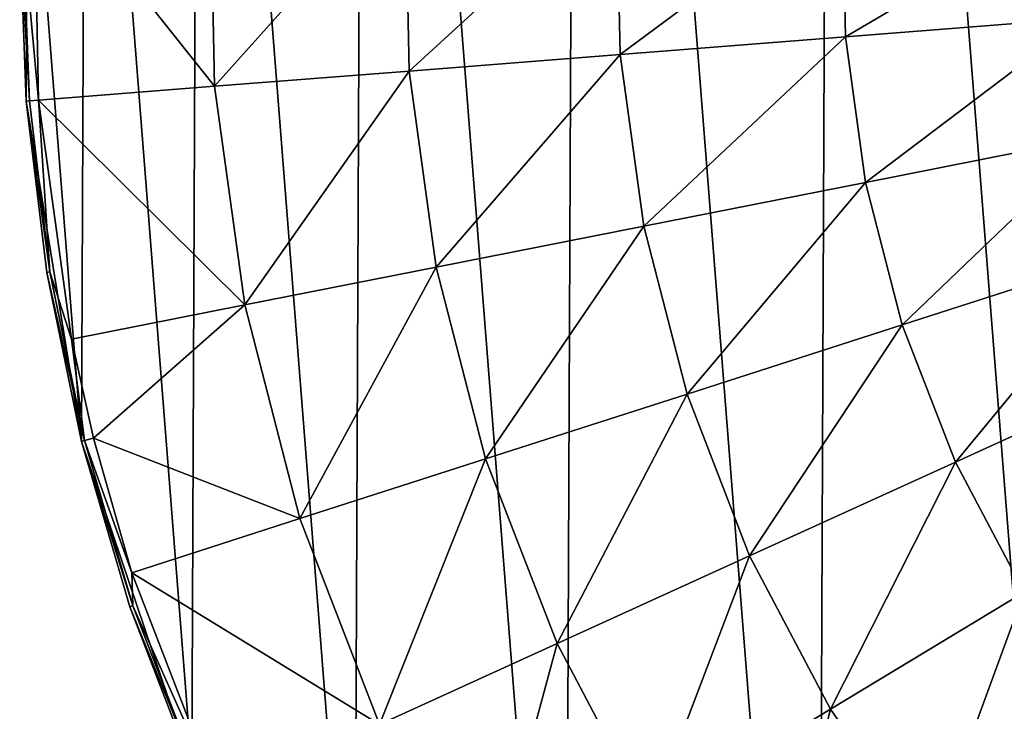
# Model space of a CAD drawing. Header units: millimetres. Extents: x 64 to 3333, y 103 to 3347.
# Tile 348 of 519: x 1652 to 1687, y 1750 to 1775. Entities that reach past the tile are written whole.
import ezdxf

# ---------------------------------------------------------------- set-up
doc = ezdxf.new("R2010")
doc.units = ezdxf.units.MM
doc.header["$LTSCALE"] = 25.4
doc.layers.get('0').update_dxf_attribs({"true_color": 0xff5454})

# ---------------------------------------------------------------- blocks, each defined once
blk = doc.blocks.new('SPIDER-6785-9743.STL')
at = {"color": 0}
mesh = blk.add_polyface(dxfattribs=at)
corners = [(1654.298, 1759.693, 1405.814), (1652.364, 1784.306, 1405.814), (1652.311, 1771.919, 1405.814), (1654.454, 1796.515, 1405.814), (1658.271, 1747.96, 1405.814), (1658.526, 1808.214, 1405.814), (1664.12, 1737.042, 1405.814), (1664.467, 1819.083, 1405.814), (1671.687, 1727.234, 1405.814), (1672.116, 1828.826, 1405.814), (1680.765, 1718.807, 1405.814), (1681.265, 1837.177, 1405.814), (1691.106, 1711.988, 1405.814), (1691.664, 1843.908, 1405.814), (1702.429, 1706.964, 1405.814), (1703.028, 1848.835, 1405.814), (1714.423, 1703.873, 1405.814), (1715.049, 1851.825, 1405.814), (1726.764, 1702.797, 1405.814), (1727.398, 1852.796, 1405.814), (1739.112, 1703.768, 1405.814), (1739.738, 1851.721, 1405.814), (1751.133, 1706.758, 1405.814), (1751.733, 1848.63, 1405.814), (1762.498, 1711.686, 1405.814), (1763.055, 1843.606, 1405.814), (1772.896, 1718.417, 1405.814), (1773.396, 1836.787, 1405.814), (1782.045, 1726.768, 1405.814), (1782.474, 1828.359, 1405.814), (1789.694, 1736.511, 1405.814), (1790.041, 1818.552, 1405.814), (1795.636, 1747.38, 1405.814), (1795.89, 1807.633, 1405.814), (1799.707, 1759.078, 1405.814), (1799.863, 1795.901, 1405.814), (1801.798, 1771.288, 1405.814), (1801.85, 1783.674, 1405.814)]
mesh.append_faces([[corners[k] for k in face] for face in [(0, 1, 2), (35, 36, 37)]], dxfattribs={"vtx0": -1, "color": 0})
mesh.append_faces([[corners[k] for k in face] for face in [(1, 0, 3), (3, 4, 5), (5, 6, 7), (7, 8, 9), (9, 10, 11), (11, 12, 13), (13, 14, 15), (15, 16, 17), (17, 18, 19), (19, 20, 21), (21, 22, 23), (23, 24, 25), (25, 26, 27), (27, 28, 29), (29, 30, 31), (31, 32, 33), (33, 34, 35)]], dxfattribs={"vtx0": -1, "vtx1": -1, "color": 0})
mesh.append_faces([[corners[k] for k in face] for face in [(3, 0, 4), (5, 4, 6), (7, 6, 8), (9, 8, 10), (11, 10, 12), (13, 12, 14), (15, 14, 16), (17, 16, 18), (19, 18, 20), (21, 20, 22), (23, 22, 24), (25, 24, 26), (27, 26, 28), (29, 28, 30), (31, 30, 32), (33, 32, 34), (35, 34, 36)]], dxfattribs={"vtx0": -1, "vtx2": -1, "color": 0})
mesh = blk.add_polyface(dxfattribs=at)
corners = [(1652.364, 1784.306, 1398.095), (1652.081, 1778.114, 1398.095), (1652.311, 1771.919, 1405.814)]
mesh.append_faces([[corners[k] for k in face] for face in [(0, 1, 2)]], dxfattribs={"color": 0})
mesh = blk.add_polyface(dxfattribs=at)
corners = [(1652.364, 1784.306, 1398.095), (1652.311, 1771.919, 1405.814), (1652.364, 1784.306, 1405.814)]
mesh.append_faces([[corners[k] for k in face] for face in [(0, 1, 2)]], dxfattribs={"color": 0})
mesh = blk.add_polyface(dxfattribs=at)
corners = [(1652.588, 1780.622, 1396.826), (1652.763, 1771.955, 1396.826), (1652.198, 1778.113, 1397.421)]
mesh.append_faces([[corners[k] for k in face] for face in [(0, 1, 2)]], dxfattribs={"color": 0})
mesh = blk.add_polyface(dxfattribs=at)
corners = [(1652.588, 1780.622, 1396.826), (1659.089, 1772.452, 1389.832), (1652.763, 1771.955, 1396.826), (1658.928, 1780.382, 1389.832)]
mesh.append_faces([[corners[k] for k in face] for face in [(0, 1, 2), (1, 0, 3)]], dxfattribs={"vtx0": -1, "color": 0})
mesh = blk.add_polyface(dxfattribs=at)
corners = [(1665.933, 1780.116, 1383.503), (1659.089, 1772.452, 1389.832), (1658.928, 1780.382, 1389.832), (1666.078, 1773.001, 1383.503)]
mesh.append_faces([[corners[k] for k in face] for face in [(0, 1, 2), (1, 0, 3)]], dxfattribs={"vtx0": -1, "color": 0})
mesh = blk.add_polyface(dxfattribs=at)
corners = [(1673.533, 1779.828, 1377.905), (1666.078, 1773.001, 1383.503), (1665.933, 1780.116, 1383.503), (1673.66, 1773.598, 1377.905)]
mesh.append_faces([[corners[k] for k in face] for face in [(0, 1, 2), (1, 0, 3)]], dxfattribs={"vtx0": -1, "color": 0})
mesh = blk.add_polyface(dxfattribs=at)
corners = [(1681.653, 1779.52, 1373.091), (1673.66, 1773.598, 1377.905), (1673.533, 1779.828, 1377.905), (1681.76, 1774.234, 1373.091)]
mesh.append_faces([[corners[k] for k in face] for face in [(0, 1, 2), (1, 0, 3)]], dxfattribs={"vtx0": -1, "color": 0})
mesh = blk.add_polyface(dxfattribs=at)
corners = [(1690.211, 1779.195, 1369.111), (1681.76, 1774.234, 1373.091), (1681.653, 1779.52, 1373.091), (1690.298, 1774.905, 1369.111)]
mesh.append_faces([[corners[k] for k in face] for face in [(0, 1, 2), (1, 0, 3)]], dxfattribs={"vtx0": -1, "color": 0})
mesh = blk.add_polyface(dxfattribs=at)
corners = [(1652.081, 1778.114, 1398.095), (1652.311, 1771.919, 1398.095), (1652.311, 1771.919, 1405.814)]
mesh.append_faces([[corners[k] for k in face] for face in [(0, 1, 2)]], dxfattribs={"color": 0})
mesh = blk.add_polyface(dxfattribs=at)
corners = [(1652.081, 1778.114, 1398.095), (1652.428, 1771.928, 1397.421), (1652.311, 1771.919, 1398.095), (1652.198, 1778.113, 1397.421)]
mesh.append_faces([[corners[k] for k in face] for face in [(0, 1, 2), (1, 0, 3)]], dxfattribs={"vtx0": -1, "color": 0})
mesh = blk.add_polyface(dxfattribs=at)
corners = [(1652.198, 1778.113, 1397.421), (1652.763, 1771.955, 1396.826), (1652.428, 1771.928, 1397.421)]
mesh.append_faces([[corners[k] for k in face] for face in [(0, 1, 2)]], dxfattribs={"color": 0})
mesh = blk.add_polyface(dxfattribs=at)
corners = [(1690.298, 1774.905, 1369.111), (1682.48, 1768.997, 1373.091), (1681.76, 1774.234, 1373.091), (1690.882, 1770.655, 1369.111)]
mesh.append_faces([[corners[k] for k in face] for face in [(0, 1, 2), (1, 0, 3)]], dxfattribs={"vtx0": -1, "color": 0})
mesh = blk.add_polyface(dxfattribs=at)
corners = [(1681.76, 1774.234, 1373.091), (1674.509, 1767.424, 1377.905), (1673.66, 1773.598, 1377.905), (1682.48, 1768.997, 1373.091)]
mesh.append_faces([[corners[k] for k in face] for face in [(0, 1, 2), (1, 0, 3)]], dxfattribs={"vtx0": -1, "color": 0})
mesh = blk.add_polyface(dxfattribs=at)
corners = [(1673.66, 1773.598, 1377.905), (1667.047, 1765.952, 1383.503), (1666.078, 1773.001, 1383.503), (1674.509, 1767.424, 1377.905)]
mesh.append_faces([[corners[k] for k in face] for face in [(0, 1, 2), (1, 0, 3)]], dxfattribs={"vtx0": -1, "color": 0})
mesh = blk.add_polyface(dxfattribs=at)
corners = [(1666.078, 1773.001, 1383.503), (1660.169, 1764.595, 1389.832), (1659.089, 1772.452, 1389.832), (1667.047, 1765.952, 1383.503)]
mesh.append_faces([[corners[k] for k in face] for face in [(0, 1, 2), (1, 0, 3)]], dxfattribs={"vtx0": -1, "color": 0})
mesh = blk.add_polyface(dxfattribs=at)
corners = [(1652.763, 1771.955, 1396.826), (1660.169, 1764.595, 1389.832), (1653.944, 1763.367, 1396.826), (1659.089, 1772.452, 1389.832)]
mesh.append_faces([[corners[k] for k in face] for face in [(0, 1, 2), (1, 0, 3)]], dxfattribs={"vtx0": -1, "color": 0})
mesh = blk.add_polyface(dxfattribs=at)
corners = [(1652.311, 1771.919, 1398.095), (1653.167, 1765.784, 1397.421), (1653.052, 1765.765, 1398.095), (1652.428, 1771.928, 1397.421)]
mesh.append_faces([[corners[k] for k in face] for face in [(0, 1, 2), (1, 0, 3)]], dxfattribs={"vtx0": -1, "color": 0})
mesh = blk.add_polyface(dxfattribs=at)
corners = [(1652.311, 1771.919, 1405.814), (1653.052, 1765.765, 1398.095), (1654.298, 1759.693, 1405.814)]
mesh.append_faces([[corners[k] for k in face] for face in [(0, 1, 2)]], dxfattribs={"color": 0})
mesh = blk.add_polyface(dxfattribs=at)
corners = [(1652.311, 1771.919, 1398.095), (1653.052, 1765.765, 1398.095), (1652.311, 1771.919, 1405.814)]
mesh.append_faces([[corners[k] for k in face] for face in [(0, 1, 2)]], dxfattribs={"color": 0})
mesh = blk.add_polyface(dxfattribs=at)
corners = [(1652.763, 1771.955, 1396.826), (1653.167, 1765.784, 1397.421), (1652.428, 1771.928, 1397.421)]
mesh.append_faces([[corners[k] for k in face] for face in [(0, 1, 2)]], dxfattribs={"color": 0})
mesh = blk.add_polyface(dxfattribs=at)
corners = [(1652.763, 1771.955, 1396.826), (1653.944, 1763.367, 1396.826), (1653.167, 1765.784, 1397.421)]
mesh.append_faces([[corners[k] for k in face] for face in [(0, 1, 2)]], dxfattribs={"color": 0})
mesh = blk.add_polyface(dxfattribs=at)
corners = [(1690.882, 1770.655, 1369.111), (1683.803, 1763.879, 1373.091), (1682.48, 1768.997, 1373.091), (1691.956, 1766.501, 1369.111)]
mesh.append_faces([[corners[k] for k in face] for face in [(0, 1, 2), (1, 0, 3)]], dxfattribs={"vtx0": -1, "color": 0})
mesh = blk.add_polyface(dxfattribs=at)
corners = [(1682.48, 1768.997, 1373.091), (1676.068, 1761.391, 1377.905), (1674.509, 1767.424, 1377.905), (1683.803, 1763.879, 1373.091)]
mesh.append_faces([[corners[k] for k in face] for face in [(0, 1, 2), (1, 0, 3)]], dxfattribs={"vtx0": -1, "color": 0})
mesh = blk.add_polyface(dxfattribs=at)
corners = [(1674.509, 1767.424, 1377.905), (1668.828, 1759.062, 1383.503), (1667.047, 1765.952, 1383.503), (1676.068, 1761.391, 1377.905)]
mesh.append_faces([[corners[k] for k in face] for face in [(0, 1, 2), (1, 0, 3)]], dxfattribs={"vtx0": -1, "color": 0})
mesh = blk.add_polyface(dxfattribs=at)
corners = [(1691.956, 1766.501, 1369.111), (1685.712, 1758.949, 1373.091), (1683.803, 1763.879, 1373.091), (1693.505, 1762.5, 1369.111)]
mesh.append_faces([[corners[k] for k in face] for face in [(0, 1, 2), (1, 0, 3)]], dxfattribs={"vtx0": -1, "color": 0})
mesh = blk.add_polyface(dxfattribs=at)
corners = [(1653.052, 1765.765, 1398.095), (1654.412, 1759.721, 1397.421), (1654.298, 1759.693, 1398.095), (1653.167, 1765.784, 1397.421)]
mesh.append_faces([[corners[k] for k in face] for face in [(0, 1, 2), (1, 0, 3)]], dxfattribs={"vtx0": -1, "color": 0})
mesh = blk.add_polyface(dxfattribs=at)
corners = [(1653.052, 1765.765, 1398.095), (1654.298, 1759.693, 1398.095), (1654.298, 1759.693, 1405.814)]
mesh.append_faces([[corners[k] for k in face] for face in [(0, 1, 2)]], dxfattribs={"color": 0})
mesh = blk.add_polyface(dxfattribs=at)
corners = [(1653.167, 1765.784, 1397.421), (1653.944, 1763.367, 1396.826), (1654.412, 1759.721, 1397.421)]
mesh.append_faces([[corners[k] for k in face] for face in [(0, 1, 2)]], dxfattribs={"color": 0})
mesh = blk.add_polyface(dxfattribs=at)
corners = [(1667.047, 1765.952, 1383.503), (1662.154, 1756.916, 1389.832), (1660.169, 1764.595, 1389.832), (1668.828, 1759.062, 1383.503)]
mesh.append_faces([[corners[k] for k in face] for face in [(0, 1, 2), (1, 0, 3)]], dxfattribs={"vtx0": -1, "color": 0})
mesh = blk.add_polyface(dxfattribs=at)
corners = [(1660.169, 1764.595, 1389.832), (1654.739, 1759.802, 1396.826), (1653.944, 1763.367, 1396.826)]
mesh.append_faces([[corners[k] for k in face] for face in [(0, 1, 2)]], dxfattribs={"color": 0})
mesh = blk.add_polyface(dxfattribs=at)
corners = [(1660.169, 1764.595, 1389.832), (1662.154, 1756.916, 1389.832), (1654.739, 1759.802, 1396.826)]
mesh.append_faces([[corners[k] for k in face] for face in [(0, 1, 2)]], dxfattribs={"color": 0})
mesh = blk.add_polyface(dxfattribs=at)
corners = [(1683.803, 1763.879, 1373.091), (1678.318, 1755.58, 1377.905), (1676.068, 1761.391, 1377.905), (1685.712, 1758.949, 1373.091)]
mesh.append_faces([[corners[k] for k in face] for face in [(0, 1, 2), (1, 0, 3)]], dxfattribs={"vtx0": -1, "color": 0})
mesh = blk.add_polyface(dxfattribs=at)
corners = [(1653.944, 1763.367, 1396.826), (1654.739, 1759.802, 1396.826), (1654.412, 1759.721, 1397.421)]
mesh.append_faces([[corners[k] for k in face] for face in [(0, 1, 2)]], dxfattribs={"color": 0})
mesh = blk.add_polyface(dxfattribs=at)
corners = [(1693.505, 1762.5, 1369.111), (1688.18, 1754.273, 1373.091), (1685.712, 1758.949, 1373.091), (1695.508, 1758.705, 1369.111)]
mesh.append_faces([[corners[k] for k in face] for face in [(0, 1, 2), (1, 0, 3)]], dxfattribs={"vtx0": -1, "color": 0})
mesh = blk.add_polyface(dxfattribs=at)
corners = [(1676.068, 1761.391, 1377.905), (1671.397, 1752.426, 1383.503), (1668.828, 1759.062, 1383.503), (1678.318, 1755.58, 1377.905)]
mesh.append_faces([[corners[k] for k in face] for face in [(0, 1, 2), (1, 0, 3)]], dxfattribs={"vtx0": -1, "color": 0})
mesh = blk.add_polyface(dxfattribs=at)
corners = [(1654.298, 1759.693, 1398.095), (1656.153, 1753.782, 1397.421), (1656.042, 1753.744, 1398.095), (1654.412, 1759.721, 1397.421)]
mesh.append_faces([[corners[k] for k in face] for face in [(0, 1, 2), (1, 0, 3)]], dxfattribs={"vtx0": -1, "color": 0})
mesh = blk.add_polyface(dxfattribs=at)
corners = [(1654.298, 1759.693, 1405.814), (1656.042, 1753.744, 1398.095), (1658.271, 1747.96, 1405.814)]
mesh.append_faces([[corners[k] for k in face] for face in [(0, 1, 2)]], dxfattribs={"color": 0})
mesh = blk.add_polyface(dxfattribs=at)
corners = [(1654.298, 1759.693, 1398.095), (1656.042, 1753.744, 1398.095), (1654.298, 1759.693, 1405.814)]
mesh.append_faces([[corners[k] for k in face] for face in [(0, 1, 2)]], dxfattribs={"color": 0})
mesh = blk.add_polyface(dxfattribs=at)
corners = [(1654.739, 1759.802, 1396.826), (1656.114, 1754.974, 1396.826), (1654.412, 1759.721, 1397.421)]
mesh.append_faces([[corners[k] for k in face] for face in [(0, 1, 2)]], dxfattribs={"color": 0})
mesh = blk.add_polyface(dxfattribs=at)
corners = [(1654.412, 1759.721, 1397.421), (1656.114, 1754.974, 1396.826), (1656.153, 1753.782, 1397.421)]
mesh.append_faces([[corners[k] for k in face] for face in [(0, 1, 2)]], dxfattribs={"color": 0})
mesh = blk.add_polyface(dxfattribs=at)
corners = [(1654.739, 1759.802, 1396.826), (1662.154, 1756.916, 1389.832), (1656.114, 1754.974, 1396.826)]
mesh.append_faces([[corners[k] for k in face] for face in [(0, 1, 2)]], dxfattribs={"color": 0})
mesh = blk.add_polyface(dxfattribs=at)
corners = [(1668.828, 1759.062, 1383.503), (1665.017, 1749.52, 1389.832), (1662.154, 1756.916, 1389.832), (1671.397, 1752.426, 1383.503)]
mesh.append_faces([[corners[k] for k in face] for face in [(0, 1, 2), (1, 0, 3)]], dxfattribs={"vtx0": -1, "color": 0})
mesh = blk.add_polyface(dxfattribs=at)
corners = [(1685.712, 1758.949, 1373.091), (1681.227, 1750.069, 1377.905), (1678.318, 1755.58, 1377.905), (1688.18, 1754.273, 1373.091)]
mesh.append_faces([[corners[k] for k in face] for face in [(0, 1, 2), (1, 0, 3)]], dxfattribs={"vtx0": -1, "color": 0})
mesh = blk.add_polyface(dxfattribs=at)
corners = [(1656.114, 1754.974, 1396.826), (1665.017, 1749.52, 1389.832), (1659.243, 1746.889, 1396.826), (1662.154, 1756.916, 1389.832)]
mesh.append_faces([[corners[k] for k in face] for face in [(0, 1, 2), (1, 0, 3)]], dxfattribs={"vtx0": -1, "color": 0})
mesh = blk.add_polyface(dxfattribs=at)
corners = [(1678.318, 1755.58, 1377.905), (1674.719, 1746.134, 1383.503), (1671.397, 1752.426, 1383.503), (1681.227, 1750.069, 1377.905)]
mesh.append_faces([[corners[k] for k in face] for face in [(0, 1, 2), (1, 0, 3)]], dxfattribs={"vtx0": -1, "color": 0})
mesh = blk.add_polyface(dxfattribs=at)
corners = [(1656.114, 1754.974, 1396.826), (1659.243, 1746.889, 1396.826), (1656.153, 1753.782, 1397.421)]
mesh.append_faces([[corners[k] for k in face] for face in [(0, 1, 2)]], dxfattribs={"color": 0})
mesh = blk.add_polyface(dxfattribs=at)
corners = [(1688.18, 1754.273, 1373.091), (1684.756, 1744.933, 1377.905), (1681.227, 1750.069, 1377.905), (1691.173, 1749.916, 1373.091)]
mesh.append_faces([[corners[k] for k in face] for face in [(0, 1, 2), (1, 0, 3)]], dxfattribs={"vtx0": -1, "color": 0})
mesh = blk.add_polyface(dxfattribs=at)
corners = [(1656.042, 1753.744, 1398.095), (1658.378, 1748.007, 1397.421), (1658.271, 1747.96, 1398.095), (1656.153, 1753.782, 1397.421)]
mesh.append_faces([[corners[k] for k in face] for face in [(0, 1, 2), (1, 0, 3)]], dxfattribs={"vtx0": -1, "color": 0})
mesh = blk.add_polyface(dxfattribs=at)
corners = [(1656.042, 1753.744, 1398.095), (1658.271, 1747.96, 1398.095), (1658.271, 1747.96, 1405.814)]
mesh.append_faces([[corners[k] for k in face] for face in [(0, 1, 2)]], dxfattribs={"color": 0})
mesh = blk.add_polyface(dxfattribs=at)
corners = [(1656.153, 1753.782, 1397.421), (1659.243, 1746.889, 1396.826), (1658.378, 1748.007, 1397.421)]
mesh.append_faces([[corners[k] for k in face] for face in [(0, 1, 2)]], dxfattribs={"color": 0})
mesh = blk.add_polyface(dxfattribs=at)
corners = [(1671.397, 1752.426, 1383.503), (1668.72, 1742.506, 1389.832), (1665.017, 1749.52, 1389.832), (1674.719, 1746.134, 1383.503)]
mesh.append_faces([[corners[k] for k in face] for face in [(0, 1, 2), (1, 0, 3)]], dxfattribs={"vtx0": -1, "color": 0})
mesh = blk.add_polyface(dxfattribs=at)
corners = [(1681.227, 1750.069, 1377.905), (1678.748, 1740.269, 1383.503), (1674.719, 1746.134, 1383.503), (1684.756, 1744.933, 1377.905)]
mesh.append_faces([[corners[k] for k in face] for face in [(0, 1, 2), (1, 0, 3)]], dxfattribs={"vtx0": -1, "color": 0})

msp = doc.modelspace()

# ---------------------------------------------------------------- block references
at = {"color": 250, "true_color": 0x262626}
msp.add_blockref('SPIDER-6785-9743.STL', (0, 0), dxfattribs=at)

doc.saveas('drawing.dxf')
